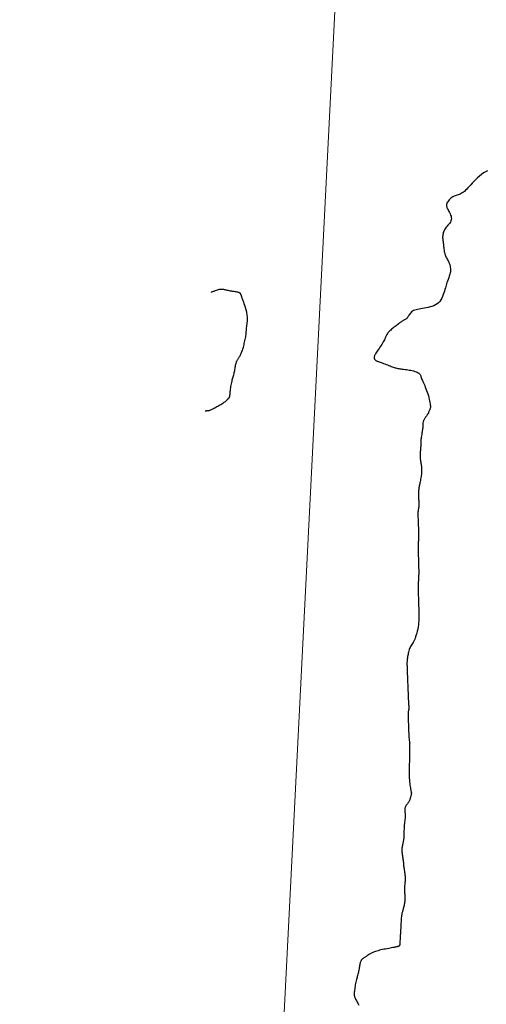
# Model space of a CAD drawing. Header units: millimetres. Extents: x 32690613 to 32693367, y 5343692 to 5344708.
# Tile 431 of 656: x 32692783 to 32692811, y 5344093 to 5344152. Entities that reach past the tile are written whole.
import ezdxf

# ---------------------------------------------------------------- set-up
doc = ezdxf.new("R2010")
doc.units = ezdxf.units.MM
doc.header["$LTSCALE"] = 20
doc.layers.get('0').update_dxf_attribs({"lineweight": 18})
doc.layers.get('Defpoints').update_dxf_attribs({"color": 11, "lineweight": 18})
doc.layers.add('02-DGM_HL_492.50', color=92, linetype='Continuous')

# ---------------------------------------------------------------- blocks, each defined once
blk = doc.blocks.new('A$C78070446')
blk.add_line((4470080.727, 5342716.075), (4470043.074, 5342296.396))

msp = doc.modelspace()

# ---------------------------------------------------------------- linework, layer by layer
at = {"layer": '02-DGM_HL_492.50', "elevation": 492.5, "flags": 128}
for points in [[(32692810.912, 5344143.005), (32692810.789, 5344142.945), (32692810.667, 5344142.871), (32692810.547, 5344142.783), (32692810.429, 5344142.686), (32692810.314, 5344142.583), (32692810.203, 5344142.475), (32692810.097, 5344142.367), (32692809.996, 5344142.261), (32692809.903, 5344142.16), (32692809.816, 5344142.067), (32692809.736, 5344141.982), (32692809.662, 5344141.904), (32692809.592, 5344141.835), (32692809.526, 5344141.774), (32692809.463, 5344141.721), (32692809.401, 5344141.675), (32692809.339, 5344141.638), (32692809.278, 5344141.608), (32692809.216, 5344141.583), (32692809.155, 5344141.563), (32692809.093, 5344141.545), (32692809.031, 5344141.526), (32692808.969, 5344141.506), (32692808.908, 5344141.482), (32692808.846, 5344141.452), (32692808.785, 5344141.414), (32692808.726, 5344141.37), (32692808.67, 5344141.322), (32692808.617, 5344141.269), (32692808.57, 5344141.214), (32692808.529, 5344141.158), (32692808.497, 5344141.102), (32692808.473, 5344141.048), (32692808.459, 5344140.996), (32692808.455, 5344140.947), (32692808.459, 5344140.898), (32692808.47, 5344140.85), (32692808.488, 5344140.8), (32692808.512, 5344140.748), (32692808.54, 5344140.694), (32692808.572, 5344140.635), (32692808.607, 5344140.571), (32692808.642, 5344140.504), (32692808.676, 5344140.433), (32692808.706, 5344140.361), (32692808.73, 5344140.287), (32692808.746, 5344140.215), (32692808.751, 5344140.143), (32692808.744, 5344140.074), (32692808.723, 5344140.009), (32692808.691, 5344139.946), (32692808.648, 5344139.885), (32692808.6, 5344139.825), (32692808.547, 5344139.766), (32692808.493, 5344139.706), (32692808.441, 5344139.646), (32692808.394, 5344139.583), (32692808.353, 5344139.517), (32692808.319, 5344139.449), (32692808.291, 5344139.381), (32692808.269, 5344139.312), (32692808.252, 5344139.244), (32692808.24, 5344139.178), (32692808.232, 5344139.114), (32692808.228, 5344139.053), (32692808.228, 5344138.997), (32692808.231, 5344138.944), (32692808.236, 5344138.892), (32692808.243, 5344138.841), (32692808.251, 5344138.79), (32692808.259, 5344138.737), (32692808.268, 5344138.681), (32692808.276, 5344138.622), (32692808.283, 5344138.557), (32692808.29, 5344138.488), (32692808.297, 5344138.417), (32692808.304, 5344138.343), (32692808.314, 5344138.27), (32692808.325, 5344138.197), (32692808.339, 5344138.126), (32692808.356, 5344138.058), (32692808.377, 5344137.994), (32692808.402, 5344137.933), (32692808.429, 5344137.875), (32692808.458, 5344137.818), (32692808.488, 5344137.762), (32692808.518, 5344137.706), (32692808.548, 5344137.648), (32692808.577, 5344137.588), (32692808.605, 5344137.525), (32692808.63, 5344137.46), (32692808.653, 5344137.392), (32692808.672, 5344137.323), (32692808.687, 5344137.253), (32692808.697, 5344137.182), (32692808.702, 5344137.112), (32692808.702, 5344137.043), (32692808.695, 5344136.974), (32692808.683, 5344136.907), (32692808.667, 5344136.841), (32692808.647, 5344136.776), (32692808.625, 5344136.711), (32692808.601, 5344136.647), (32692808.577, 5344136.583), (32692808.553, 5344136.52), (32692808.53, 5344136.456), (32692808.507, 5344136.392), (32692808.486, 5344136.325), (32692808.464, 5344136.256), (32692808.442, 5344136.182), (32692808.418, 5344136.104), (32692808.394, 5344136.02), (32692808.367, 5344135.929), (32692808.338, 5344135.83), (32692808.306, 5344135.727), (32692808.269, 5344135.62), (32692808.227, 5344135.513), (32692808.178, 5344135.409), (32692808.122, 5344135.309), (32692808.056, 5344135.217), (32692807.981, 5344135.135), (32692807.896, 5344135.065), (32692807.801, 5344135.006), (32692807.699, 5344134.958), (32692807.591, 5344134.917), (32692807.48, 5344134.884), (32692807.367, 5344134.857), (32692807.254, 5344134.834), (32692807.143, 5344134.814), (32692807.035, 5344134.796), (32692806.931, 5344134.778), (32692806.832, 5344134.761), (32692806.738, 5344134.741), (32692806.651, 5344134.72), (32692806.57, 5344134.694), (32692806.497, 5344134.665), (32692806.431, 5344134.629), (32692806.374, 5344134.587), (32692806.325, 5344134.54), (32692806.283, 5344134.49), (32692806.245, 5344134.438), (32692806.213, 5344134.387), (32692806.183, 5344134.337), (32692806.156, 5344134.292), (32692806.13, 5344134.252), (32692806.105, 5344134.219), (32692806.08, 5344134.192), (32692806.054, 5344134.169), (32692806.028, 5344134.151), (32692806.001, 5344134.135), (32692805.973, 5344134.12), (32692805.945, 5344134.106), (32692805.915, 5344134.09), (32692805.883, 5344134.072), (32692805.85, 5344134.051), (32692805.815, 5344134.029), (32692805.779, 5344134.004), (32692805.739, 5344133.976), (32692805.698, 5344133.947), (32692805.653, 5344133.915), (32692805.606, 5344133.88), (32692805.556, 5344133.844), (32692805.504, 5344133.806), (32692805.45, 5344133.766), (32692805.395, 5344133.725), (32692805.339, 5344133.683), (32692805.285, 5344133.64), (32692805.231, 5344133.596), (32692805.18, 5344133.552), (32692805.131, 5344133.509), (32692805.084, 5344133.465), (32692805.041, 5344133.422), (32692805.001, 5344133.379), (32692804.964, 5344133.336), (32692804.931, 5344133.293), (32692804.902, 5344133.25), (32692804.876, 5344133.207), (32692804.855, 5344133.164), (32692804.836, 5344133.121), (32692804.818, 5344133.076), (32692804.8, 5344133.029), (32692804.78, 5344132.978), (32692804.756, 5344132.923), (32692804.727, 5344132.863), (32692804.692, 5344132.797), (32692804.649, 5344132.724), (32692804.601, 5344132.647), (32692804.548, 5344132.567), (32692804.492, 5344132.485), (32692804.436, 5344132.404), (32692804.382, 5344132.325), (32692804.331, 5344132.251), (32692804.286, 5344132.183), (32692804.248, 5344132.123), (32692804.216, 5344132.07), (32692804.191, 5344132.023), (32692804.172, 5344131.982), (32692804.158, 5344131.946), (32692804.149, 5344131.914), (32692804.144, 5344131.885), (32692804.143, 5344131.858), (32692804.146, 5344131.833), (32692804.152, 5344131.809), (32692804.161, 5344131.786), (32692804.173, 5344131.765), (32692804.188, 5344131.746), (32692804.205, 5344131.727), (32692804.225, 5344131.711), (32692804.247, 5344131.695), (32692804.271, 5344131.681), (32692804.298, 5344131.668), (32692804.329, 5344131.655), (32692804.364, 5344131.641), (32692804.404, 5344131.626), (32692804.45, 5344131.61), (32692804.503, 5344131.592), (32692804.562, 5344131.57), (32692804.629, 5344131.546), (32692804.702, 5344131.519), (32692804.78, 5344131.49), (32692804.859, 5344131.46), (32692804.939, 5344131.43), (32692805.018, 5344131.4), (32692805.093, 5344131.371), (32692805.163, 5344131.344), (32692805.226, 5344131.32), (32692805.284, 5344131.298), (32692805.338, 5344131.279), (32692805.39, 5344131.262), (32692805.442, 5344131.246), (32692805.495, 5344131.233), (32692805.55, 5344131.22), (32692805.61, 5344131.209), (32692805.676, 5344131.199), (32692805.748, 5344131.19), (32692805.823, 5344131.181), (32692805.903, 5344131.171), (32692805.986, 5344131.161), (32692806.07, 5344131.15), (32692806.156, 5344131.138), (32692806.242, 5344131.124), (32692806.328, 5344131.107), (32692806.412, 5344131.088), (32692806.493, 5344131.067), (32692806.57, 5344131.044), (32692806.641, 5344131.018), (32692806.706, 5344130.991), (32692806.763, 5344130.961), (32692806.811, 5344130.929), (32692806.849, 5344130.895), (32692806.879, 5344130.858), (32692806.902, 5344130.819), (32692806.921, 5344130.776), (32692806.938, 5344130.729), (32692806.954, 5344130.679), (32692806.971, 5344130.625), (32692806.992, 5344130.565), (32692807.018, 5344130.501), (32692807.048, 5344130.432), (32692807.082, 5344130.358), (32692807.119, 5344130.278), (32692807.157, 5344130.194), (32692807.196, 5344130.104), (32692807.235, 5344130.009), (32692807.274, 5344129.909), (32692807.31, 5344129.804), (32692807.344, 5344129.696), (32692807.376, 5344129.587), (32692807.404, 5344129.48), (32692807.43, 5344129.377), (32692807.452, 5344129.281), (32692807.47, 5344129.192), (32692807.484, 5344129.115), (32692807.494, 5344129.05), (32692807.499, 5344128.997), (32692807.501, 5344128.952), (32692807.499, 5344128.915), (32692807.495, 5344128.882), (32692807.488, 5344128.852), (32692807.479, 5344128.823), (32692807.468, 5344128.793), (32692807.456, 5344128.76), (32692807.443, 5344128.724), (32692807.429, 5344128.685), (32692807.413, 5344128.646), (32692807.395, 5344128.605), (32692807.376, 5344128.564), (32692807.356, 5344128.523), (32692807.334, 5344128.484), (32692807.31, 5344128.446), (32692807.285, 5344128.409), (32692807.259, 5344128.374), (32692807.233, 5344128.339), (32692807.208, 5344128.306), (32692807.184, 5344128.273), (32692807.161, 5344128.24), (32692807.14, 5344128.208), (32692807.122, 5344128.176), (32692807.106, 5344128.144), (32692807.092, 5344128.112), (32692807.081, 5344128.079), (32692807.071, 5344128.046), (32692807.063, 5344128.012), (32692807.057, 5344127.977), (32692807.053, 5344127.941), (32692807.05, 5344127.903), (32692807.047, 5344127.864), (32692807.046, 5344127.823), (32692807.044, 5344127.779), (32692807.041, 5344127.731), (32692807.038, 5344127.68), (32692807.033, 5344127.625), (32692807.026, 5344127.564), (32692807.017, 5344127.499), (32692807.006, 5344127.429), (32692806.994, 5344127.356), (32692806.981, 5344127.281), (32692806.969, 5344127.205), (32692806.957, 5344127.128), (32692806.946, 5344127.052), (32692806.938, 5344126.977), (32692806.931, 5344126.905), (32692806.927, 5344126.836), (32692806.924, 5344126.768), (32692806.922, 5344126.702), (32692806.921, 5344126.637), (32692806.919, 5344126.574), (32692806.917, 5344126.511), (32692806.914, 5344126.448), (32692806.909, 5344126.385), (32692806.904, 5344126.323), (32692806.898, 5344126.26), (32692806.892, 5344126.197), (32692806.888, 5344126.134), (32692806.884, 5344126.072), (32692806.883, 5344126.009), (32692806.883, 5344125.947), (32692806.887, 5344125.884), (32692806.894, 5344125.822), (32692806.902, 5344125.76), (32692806.912, 5344125.697), (32692806.923, 5344125.635), (32692806.933, 5344125.573), (32692806.944, 5344125.511), (32692806.953, 5344125.449), (32692806.961, 5344125.387), (32692806.967, 5344125.324), (32692806.971, 5344125.26), (32692806.974, 5344125.196), (32692806.974, 5344125.13), (32692806.973, 5344125.063), (32692806.969, 5344124.993), (32692806.962, 5344124.921), (32692806.954, 5344124.847), (32692806.943, 5344124.77), (32692806.931, 5344124.694), (32692806.917, 5344124.617), (32692806.903, 5344124.542), (32692806.888, 5344124.469), (32692806.874, 5344124.399), (32692806.86, 5344124.333), (32692806.848, 5344124.273), (32692806.836, 5344124.216), (32692806.826, 5344124.161), (32692806.817, 5344124.107), (32692806.809, 5344124.053), (32692806.803, 5344123.997), (32692806.798, 5344123.937), (32692806.795, 5344123.872), (32692806.793, 5344123.801), (32692806.793, 5344123.726), (32692806.793, 5344123.647), (32692806.795, 5344123.568), (32692806.797, 5344123.489), (32692806.799, 5344123.413), (32692806.802, 5344123.341), (32692806.804, 5344123.275), (32692806.807, 5344123.216), (32692806.809, 5344123.164), (32692806.81, 5344123.119), (32692806.81, 5344123.079), (32692806.81, 5344123.043), (32692806.809, 5344123.011), (32692806.807, 5344122.982), (32692806.803, 5344122.955), (32692806.798, 5344122.929), (32692806.792, 5344122.903), (32692806.786, 5344122.875), (32692806.78, 5344122.845), (32692806.773, 5344122.809), (32692806.767, 5344122.768), (32692806.762, 5344122.719), (32692806.759, 5344122.661), (32692806.757, 5344122.594), (32692806.756, 5344122.517), (32692806.757, 5344122.433), (32692806.759, 5344122.342), (32692806.762, 5344122.246), (32692806.765, 5344122.146), (32692806.769, 5344122.043), (32692806.773, 5344121.939), (32692806.777, 5344121.835), (32692806.781, 5344121.733), (32692806.785, 5344121.633), (32692806.788, 5344121.537), (32692806.791, 5344121.446), (32692806.794, 5344121.361), (32692806.796, 5344121.285), (32692806.797, 5344121.217), (32692806.798, 5344121.16), (32692806.798, 5344121.112), (32692806.797, 5344121.071), (32692806.796, 5344121.038), (32692806.794, 5344121.01), (32692806.791, 5344120.987), (32692806.788, 5344120.967), (32692806.785, 5344120.95), (32692806.781, 5344120.933), (32692806.777, 5344120.916), (32692806.774, 5344120.897), (32692806.77, 5344120.873), (32692806.767, 5344120.844), (32692806.764, 5344120.807), (32692806.763, 5344120.761), (32692806.762, 5344120.704), (32692806.762, 5344120.636), (32692806.763, 5344120.559), (32692806.765, 5344120.475), (32692806.768, 5344120.388), (32692806.77, 5344120.301), (32692806.773, 5344120.218), (32692806.776, 5344120.14), (32692806.778, 5344120.073), (32692806.779, 5344120.017), (32692806.781, 5344119.97), (32692806.781, 5344119.93), (32692806.782, 5344119.892), (32692806.783, 5344119.855), (32692806.783, 5344119.814), (32692806.784, 5344119.767), (32692806.786, 5344119.711), (32692806.788, 5344119.642), (32692806.791, 5344119.565), (32692806.794, 5344119.48), (32692806.796, 5344119.393), (32692806.799, 5344119.306), (32692806.801, 5344119.223), (32692806.803, 5344119.146), (32692806.804, 5344119.08), (32692806.804, 5344119.025), (32692806.803, 5344118.981), (32692806.801, 5344118.943), (32692806.799, 5344118.908), (32692806.796, 5344118.872), (32692806.793, 5344118.834), (32692806.789, 5344118.788), (32692806.786, 5344118.731), (32692806.783, 5344118.662), (32692806.78, 5344118.581), (32692806.777, 5344118.488), (32692806.775, 5344118.387), (32692806.774, 5344118.279), (32692806.773, 5344118.165), (32692806.772, 5344118.047), (32692806.773, 5344117.926), (32692806.775, 5344117.804), (32692806.777, 5344117.682), (32692806.78, 5344117.559), (32692806.784, 5344117.435), (32692806.788, 5344117.311), (32692806.792, 5344117.186), (32692806.797, 5344117.061), (32692806.802, 5344116.936), (32692806.807, 5344116.812), (32692806.811, 5344116.687), (32692806.814, 5344116.562), (32692806.814, 5344116.437), (32692806.813, 5344116.311), (32692806.808, 5344116.186), (32692806.799, 5344116.061), (32692806.785, 5344115.935), (32692806.767, 5344115.809), (32692806.744, 5344115.685), (32692806.717, 5344115.563), (32692806.686, 5344115.445), (32692806.653, 5344115.332), (32692806.618, 5344115.225), (32692806.581, 5344115.126), (32692806.543, 5344115.036), (32692806.504, 5344114.956), (32692806.466, 5344114.884), (32692806.428, 5344114.819), (32692806.391, 5344114.759), (32692806.355, 5344114.701), (32692806.322, 5344114.644), (32692806.291, 5344114.586), (32692806.262, 5344114.525), (32692806.237, 5344114.459), (32692806.215, 5344114.389), (32692806.196, 5344114.318), (32692806.179, 5344114.247), (32692806.165, 5344114.177), (32692806.153, 5344114.11), (32692806.142, 5344114.048), (32692806.133, 5344113.991), (32692806.125, 5344113.943), (32692806.119, 5344113.899), (32692806.113, 5344113.859), (32692806.109, 5344113.82), (32692806.106, 5344113.78), (32692806.104, 5344113.736), (32692806.103, 5344113.687), (32692806.103, 5344113.629), (32692806.103, 5344113.562), (32692806.105, 5344113.486), (32692806.107, 5344113.406), (32692806.11, 5344113.323), (32692806.113, 5344113.24), (32692806.116, 5344113.16), (32692806.118, 5344113.085), (32692806.121, 5344113.018), (32692806.123, 5344112.96), (32692806.125, 5344112.91), (32692806.127, 5344112.866), (32692806.129, 5344112.824), (32692806.13, 5344112.782), (32692806.132, 5344112.737), (32692806.134, 5344112.687), (32692806.136, 5344112.629), (32692806.139, 5344112.562), (32692806.142, 5344112.485), (32692806.145, 5344112.401), (32692806.149, 5344112.31), (32692806.152, 5344112.214), (32692806.156, 5344112.114), (32692806.16, 5344112.012), (32692806.164, 5344111.908), (32692806.168, 5344111.804), (32692806.173, 5344111.701), (32692806.177, 5344111.601), (32692806.181, 5344111.505), (32692806.185, 5344111.414), (32692806.189, 5344111.33), (32692806.194, 5344111.254), (32692806.198, 5344111.186), (32692806.203, 5344111.129), (32692806.207, 5344111.081), (32692806.211, 5344111.041), (32692806.214, 5344111.007), (32692806.217, 5344110.98), (32692806.218, 5344110.956), (32692806.218, 5344110.936), (32692806.216, 5344110.918), (32692806.212, 5344110.901), (32692806.207, 5344110.883), (32692806.201, 5344110.862), (32692806.194, 5344110.837), (32692806.188, 5344110.807), (32692806.181, 5344110.77), (32692806.176, 5344110.723), (32692806.172, 5344110.666), (32692806.17, 5344110.598), (32692806.169, 5344110.519), (32692806.17, 5344110.431), (32692806.172, 5344110.335), (32692806.175, 5344110.233), (32692806.179, 5344110.127), (32692806.183, 5344110.018), (32692806.187, 5344109.907), (32692806.191, 5344109.796), (32692806.196, 5344109.687), (32692806.2, 5344109.581), (32692806.205, 5344109.479), (32692806.21, 5344109.384), (32692806.215, 5344109.296), (32692806.22, 5344109.217), (32692806.226, 5344109.149), (32692806.232, 5344109.092), (32692806.238, 5344109.046), (32692806.244, 5344109.01), (32692806.25, 5344108.981), (32692806.255, 5344108.958), (32692806.259, 5344108.939), (32692806.262, 5344108.923), (32692806.263, 5344108.909), (32692806.263, 5344108.895), (32692806.261, 5344108.879), (32692806.259, 5344108.861), (32692806.255, 5344108.837), (32692806.252, 5344108.808), (32692806.249, 5344108.771), (32692806.246, 5344108.724), (32692806.245, 5344108.668), (32692806.244, 5344108.599), (32692806.245, 5344108.52), (32692806.246, 5344108.431), (32692806.247, 5344108.334), (32692806.248, 5344108.23), (32692806.249, 5344108.121), (32692806.249, 5344108.007), (32692806.247, 5344107.889), (32692806.244, 5344107.77), (32692806.24, 5344107.65), (32692806.236, 5344107.529), (32692806.231, 5344107.407), (32692806.228, 5344107.285), (32692806.226, 5344107.164), (32692806.226, 5344107.044), (32692806.229, 5344106.925), (32692806.236, 5344106.808), (32692806.244, 5344106.694), (32692806.256, 5344106.585), (32692806.268, 5344106.482), (32692806.282, 5344106.385), (32692806.295, 5344106.297), (32692806.308, 5344106.218), (32692806.32, 5344106.15), (32692806.331, 5344106.094), (32692806.34, 5344106.048), (32692806.347, 5344106.011), (32692806.353, 5344105.982), (32692806.358, 5344105.959), (32692806.361, 5344105.941), (32692806.363, 5344105.925), (32692806.364, 5344105.911), (32692806.364, 5344105.897), (32692806.363, 5344105.882), (32692806.361, 5344105.867), (32692806.358, 5344105.849), (32692806.354, 5344105.83), (32692806.349, 5344105.807), (32692806.343, 5344105.782), (32692806.336, 5344105.752), (32692806.328, 5344105.719), (32692806.318, 5344105.681), (32692806.307, 5344105.642), (32692806.295, 5344105.6), (32692806.281, 5344105.556), (32692806.265, 5344105.513), (32692806.247, 5344105.47), (32692806.228, 5344105.428), (32692806.206, 5344105.389), (32692806.182, 5344105.351), (32692806.157, 5344105.314), (32692806.132, 5344105.279), (32692806.107, 5344105.245), (32692806.083, 5344105.212), (32692806.06, 5344105.18), (32692806.039, 5344105.148), (32692806.021, 5344105.116), (32692806.005, 5344105.084), (32692805.992, 5344105.052), (32692805.982, 5344105.02), (32692805.974, 5344104.989), (32692805.969, 5344104.957), (32692805.966, 5344104.926), (32692805.966, 5344104.895), (32692805.968, 5344104.863), (32692805.972, 5344104.831), (32692805.978, 5344104.797), (32692805.984, 5344104.76), (32692805.989, 5344104.719), (32692805.993, 5344104.673), (32692805.996, 5344104.621), (32692805.995, 5344104.562), (32692805.992, 5344104.496), (32692805.986, 5344104.423), (32692805.978, 5344104.344), (32692805.969, 5344104.262), (32692805.96, 5344104.177), (32692805.95, 5344104.09), (32692805.942, 5344104.003), (32692805.934, 5344103.918), (32692805.929, 5344103.834), (32692805.926, 5344103.753), (32692805.924, 5344103.675), (32692805.923, 5344103.599), (32692805.922, 5344103.526), (32692805.921, 5344103.456), (32692805.919, 5344103.389), (32692805.916, 5344103.325), (32692805.911, 5344103.264), (32692805.905, 5344103.205), (32692805.898, 5344103.149), (32692805.889, 5344103.094), (32692805.88, 5344103.042), (32692805.87, 5344102.99), (32692805.86, 5344102.939), (32692805.85, 5344102.889), (32692805.839, 5344102.838), (32692805.829, 5344102.787), (32692805.82, 5344102.736), (32692805.812, 5344102.683), (32692805.805, 5344102.628), (32692805.801, 5344102.572), (32692805.799, 5344102.514), (32692805.8, 5344102.453), (32692805.804, 5344102.389), (32692805.81, 5344102.323), (32692805.819, 5344102.255), (32692805.829, 5344102.185), (32692805.84, 5344102.115), (32692805.851, 5344102.044), (32692805.862, 5344101.974), (32692805.871, 5344101.905), (32692805.88, 5344101.838), (32692805.886, 5344101.771), (32692805.893, 5344101.706), (32692805.898, 5344101.642), (32692805.904, 5344101.578), (32692805.91, 5344101.515), (32692805.917, 5344101.453), (32692805.925, 5344101.39), (32692805.934, 5344101.328), (32692805.945, 5344101.266), (32692805.955, 5344101.204), (32692805.966, 5344101.142), (32692805.976, 5344101.08), (32692805.984, 5344101.017), (32692805.99, 5344100.955), (32692805.994, 5344100.893), (32692805.995, 5344100.83), (32692805.994, 5344100.768), (32692805.99, 5344100.705), (32692805.985, 5344100.642), (32692805.98, 5344100.579), (32692805.974, 5344100.517), (32692805.968, 5344100.454), (32692805.964, 5344100.391), (32692805.961, 5344100.328), (32692805.959, 5344100.266), (32692805.959, 5344100.203), (32692805.959, 5344100.141), (32692805.96, 5344100.078), (32692805.962, 5344100.016), (32692805.964, 5344099.953), (32692805.967, 5344099.891), (32692805.969, 5344099.828), (32692805.971, 5344099.766), (32692805.973, 5344099.703), (32692805.973, 5344099.641), (32692805.972, 5344099.578), (32692805.97, 5344099.516), (32692805.965, 5344099.453), (32692805.958, 5344099.39), (32692805.949, 5344099.327), (32692805.938, 5344099.265), (32692805.925, 5344099.203), (32692805.911, 5344099.143), (32692805.896, 5344099.085), (32692805.881, 5344099.029), (32692805.866, 5344098.977), (32692805.851, 5344098.927), (32692805.838, 5344098.882), (32692805.826, 5344098.838), (32692805.815, 5344098.796), (32692805.805, 5344098.753), (32692805.795, 5344098.709), (32692805.787, 5344098.661), (32692805.779, 5344098.608), (32692805.771, 5344098.549), (32692805.765, 5344098.482), (32692805.758, 5344098.409), (32692805.752, 5344098.328), (32692805.747, 5344098.242), (32692805.741, 5344098.151), (32692805.736, 5344098.056), (32692805.731, 5344097.957), (32692805.726, 5344097.855), (32692805.72, 5344097.751), (32692805.715, 5344097.646), (32692805.709, 5344097.542), (32692805.704, 5344097.442), (32692805.699, 5344097.347), (32692805.694, 5344097.259), (32692805.69, 5344097.18), (32692805.686, 5344097.111), (32692805.682, 5344097.054), (32692805.679, 5344097.009), (32692805.677, 5344096.973), (32692805.675, 5344096.944), (32692805.673, 5344096.923), (32692805.671, 5344096.906), (32692805.67, 5344096.892), (32692805.669, 5344096.881), (32692805.668, 5344096.87), (32692805.667, 5344096.859), (32692805.666, 5344096.849), (32692805.664, 5344096.84), (32692805.662, 5344096.831), (32692805.66, 5344096.823), (32692805.656, 5344096.815), (32692805.652, 5344096.808), (32692805.646, 5344096.802), (32692805.64, 5344096.797), (32692805.632, 5344096.792), (32692805.623, 5344096.787), (32692805.613, 5344096.783), (32692805.602, 5344096.779), (32692805.59, 5344096.774), (32692805.577, 5344096.77), (32692805.563, 5344096.765), (32692805.546, 5344096.76), (32692805.526, 5344096.754), (32692805.501, 5344096.747), (32692805.47, 5344096.739), (32692805.432, 5344096.731), (32692805.385, 5344096.721), (32692805.329, 5344096.71), (32692805.261, 5344096.697), (32692805.185, 5344096.684), (32692805.101, 5344096.669), (32692805.011, 5344096.652), (32692804.919, 5344096.635), (32692804.824, 5344096.617), (32692804.73, 5344096.599), (32692804.638, 5344096.579), (32692804.549, 5344096.559), (32692804.465, 5344096.539), (32692804.384, 5344096.517), (32692804.308, 5344096.495), (32692804.234, 5344096.472), (32692804.165, 5344096.447), (32692804.098, 5344096.421), (32692804.035, 5344096.393), (32692803.975, 5344096.364), (32692803.919, 5344096.334), (32692803.865, 5344096.303), (32692803.814, 5344096.272), (32692803.767, 5344096.241), (32692803.722, 5344096.211), (32692803.68, 5344096.183), (32692803.64, 5344096.156), (32692803.604, 5344096.133), (32692803.57, 5344096.111), (32692803.538, 5344096.09), (32692803.509, 5344096.071), (32692803.482, 5344096.052), (32692803.457, 5344096.033), (32692803.434, 5344096.013), (32692803.413, 5344095.992), (32692803.394, 5344095.969), (32692803.377, 5344095.945), (32692803.361, 5344095.917), (32692803.346, 5344095.887), (32692803.332, 5344095.853), (32692803.32, 5344095.815), (32692803.308, 5344095.773), (32692803.297, 5344095.725), (32692803.286, 5344095.673), (32692803.275, 5344095.615), (32692803.265, 5344095.555), (32692803.254, 5344095.492), (32692803.243, 5344095.427), (32692803.231, 5344095.361), (32692803.219, 5344095.296), (32692803.205, 5344095.232), (32692803.19, 5344095.17), (32692803.175, 5344095.109), (32692803.158, 5344095.048), (32692803.141, 5344094.987), (32692803.123, 5344094.925), (32692803.105, 5344094.86), (32692803.087, 5344094.792), (32692803.07, 5344094.72), (32692803.053, 5344094.644), (32692803.037, 5344094.564), (32692803.022, 5344094.482), (32692803.007, 5344094.4), (32692802.995, 5344094.319), (32692802.983, 5344094.242), (32692802.973, 5344094.169), (32692802.965, 5344094.103), (32692802.96, 5344094.043), (32692802.956, 5344093.991), (32692802.955, 5344093.943), (32692802.957, 5344093.899), (32692802.961, 5344093.857), (32692802.97, 5344093.815), (32692802.981, 5344093.773), (32692802.997, 5344093.729), (32692803.016, 5344093.681), (32692803.039, 5344093.629), (32692803.065, 5344093.575), (32692803.094, 5344093.519), (32692803.124, 5344093.46), (32692803.156, 5344093.401), (32692803.189, 5344093.34), (32692803.223, 5344093.279)], [(32692796.591, 5344134.084), (32692796.589, 5344134.255), (32692796.575, 5344134.418), (32692796.549, 5344134.571), (32692796.517, 5344134.713), (32692796.479, 5344134.845), (32692796.439, 5344134.964), (32692796.4, 5344135.071), (32692796.365, 5344135.163), (32692796.335, 5344135.242), (32692796.31, 5344135.308), (32692796.291, 5344135.362), (32692796.275, 5344135.407), (32692796.263, 5344135.444), (32692796.253, 5344135.474), (32692796.245, 5344135.5), (32692796.239, 5344135.523), (32692796.232, 5344135.545), (32692796.226, 5344135.565), (32692796.22, 5344135.584), (32692796.213, 5344135.602), (32692796.206, 5344135.619), (32692796.198, 5344135.635), (32692796.189, 5344135.651), (32692796.179, 5344135.667), (32692796.167, 5344135.682), (32692796.153, 5344135.696), (32692796.135, 5344135.71), (32692796.114, 5344135.724), (32692796.087, 5344135.737), (32692796.055, 5344135.75), (32692796.016, 5344135.761), (32692795.969, 5344135.772), (32692795.915, 5344135.783), (32692795.854, 5344135.792), (32692795.788, 5344135.801), (32692795.719, 5344135.811), (32692795.648, 5344135.821), (32692795.578, 5344135.831), (32692795.509, 5344135.842), (32692795.443, 5344135.855), (32692795.383, 5344135.868), (32692795.326, 5344135.883), (32692795.273, 5344135.897), (32692795.221, 5344135.91), (32692795.171, 5344135.921), (32692795.121, 5344135.929), (32692795.069, 5344135.933), (32692795.015, 5344135.932), (32692794.959, 5344135.927), (32692794.9, 5344135.916), (32692794.841, 5344135.902), (32692794.783, 5344135.886), (32692794.725, 5344135.868), (32692794.671, 5344135.849), (32692794.621, 5344135.83), (32692794.575, 5344135.813), (32692794.536, 5344135.799), (32692794.503, 5344135.786), (32692794.476, 5344135.776), (32692794.454, 5344135.768), (32692794.438, 5344135.761), (32692794.426, 5344135.757), (32692794.419, 5344135.755), (32692794.417, 5344135.754)], [(32692794.067, 5344128.698), (32692794.072, 5344128.698), (32692794.084, 5344128.699), (32692794.102, 5344128.7), (32692794.124, 5344128.7), (32692794.149, 5344128.701), (32692794.176, 5344128.702), (32692794.202, 5344128.703), (32692794.226, 5344128.704), (32692794.247, 5344128.705), (32692794.266, 5344128.707), (32692794.284, 5344128.709), (32692794.302, 5344128.713), (32692794.322, 5344128.718), (32692794.344, 5344128.727), (32692794.371, 5344128.738), (32692794.403, 5344128.753), (32692794.441, 5344128.772), (32692794.485, 5344128.795), (32692794.534, 5344128.82), (32692794.586, 5344128.849), (32692794.643, 5344128.879), (32692794.701, 5344128.911), (32692794.762, 5344128.944), (32692794.823, 5344128.978), (32692794.884, 5344129.012), (32692794.944, 5344129.045), (32692795.003, 5344129.078), (32692795.059, 5344129.11), (32692795.113, 5344129.142), (32692795.162, 5344129.172), (32692795.207, 5344129.201), (32692795.247, 5344129.228), (32692795.28, 5344129.254), (32692795.308, 5344129.277), (32692795.332, 5344129.3), (32692795.352, 5344129.321), (32692795.37, 5344129.34), (32692795.386, 5344129.359), (32692795.4, 5344129.376), (32692795.415, 5344129.393), (32692795.431, 5344129.409), (32692795.446, 5344129.425), (32692795.462, 5344129.44), (32692795.477, 5344129.456), (32692795.492, 5344129.473), (32692795.505, 5344129.49), (32692795.517, 5344129.51), (32692795.527, 5344129.531), (32692795.534, 5344129.554), (32692795.539, 5344129.581), (32692795.544, 5344129.611), (32692795.547, 5344129.645), (32692795.55, 5344129.685), (32692795.554, 5344129.73), (32692795.558, 5344129.782), (32692795.564, 5344129.841), (32692795.572, 5344129.907), (32692795.582, 5344129.98), (32692795.594, 5344130.058), (32692795.606, 5344130.138), (32692795.621, 5344130.22), (32692795.636, 5344130.302), (32692795.652, 5344130.382), (32692795.669, 5344130.459), (32692795.686, 5344130.531), (32692795.704, 5344130.599), (32692795.722, 5344130.663), (32692795.74, 5344130.726), (32692795.757, 5344130.787), (32692795.774, 5344130.847), (32692795.789, 5344130.908), (32692795.804, 5344130.97), (32692795.818, 5344131.034), (32692795.83, 5344131.099), (32692795.842, 5344131.165), (32692795.853, 5344131.23), (32692795.864, 5344131.293), (32692795.874, 5344131.354), (32692795.885, 5344131.411), (32692795.896, 5344131.464), (32692795.907, 5344131.511), (32692795.919, 5344131.554), (32692795.931, 5344131.593), (32692795.945, 5344131.629), (32692795.959, 5344131.662), (32692795.975, 5344131.695), (32692795.993, 5344131.726), (32692796.011, 5344131.758), (32692796.032, 5344131.791), (32692796.053, 5344131.824), (32692796.076, 5344131.86), (32692796.1, 5344131.897), (32692796.124, 5344131.936), (32692796.148, 5344131.978), (32692796.172, 5344132.023), (32692796.196, 5344132.071), (32692796.219, 5344132.122), (32692796.241, 5344132.177), (32692796.263, 5344132.234), (32692796.284, 5344132.295), (32692796.305, 5344132.359), (32692796.325, 5344132.425), (32692796.345, 5344132.494), (32692796.364, 5344132.565), (32692796.384, 5344132.638), (32692796.403, 5344132.713), (32692796.421, 5344132.789), (32692796.439, 5344132.866), (32692796.455, 5344132.943), (32692796.47, 5344133.02), (32692796.483, 5344133.097), (32692796.495, 5344133.171), (32692796.505, 5344133.245), (32692796.513, 5344133.322), (32692796.522, 5344133.406), (32692796.531, 5344133.501), (32692796.541, 5344133.612), (32692796.554, 5344133.743), (32692796.571, 5344133.899), (32692796.591, 5344134.084)]]:
    msp.add_lwpolyline(points, dxfattribs=at)

# ---------------------------------------------------------------- block references
at = {"layer": 'Defpoints', "rotation": 2.237485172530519}
msp.add_blockref('A$C78070446', (28434719.524, -168960.664), dxfattribs=at)

doc.saveas('drawing.dxf')
